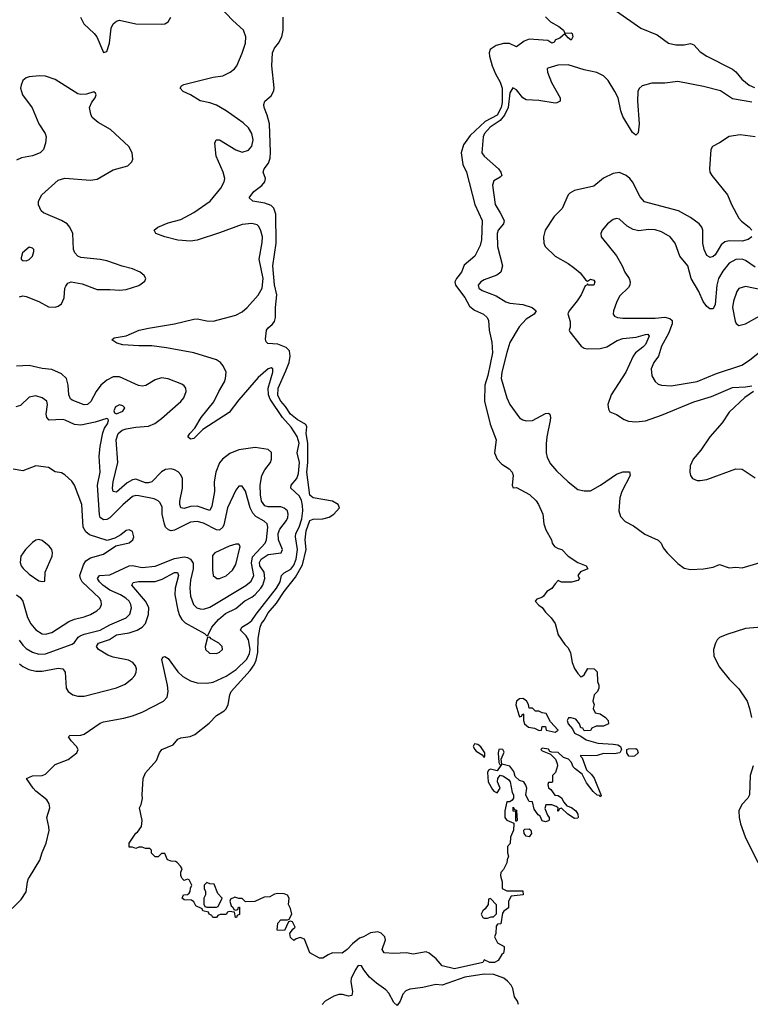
# Model space of a CAD drawing. Header units: inches. Extents: x 1954678 to 2060271, y 904822 to 1016299.
# Tile 291 of 403: x 2001290 to 2005820, y 999211 to 1005315. Entities that reach past the tile are written whole.
import ezdxf

# ---------------------------------------------------------------- set-up
doc = ezdxf.new("R2010")
doc.units = ezdxf.units.IN
doc.header["$MEASUREMENT"] = 0
doc.layers.add('C0000', color=7, linetype='Continuous')
doc.layers.add('C0909', color=7, linetype='Continuous')

msp = doc.modelspace()

# ---------------------------------------------------------------- linework, layer by layer
at = {"layer": 'C0000', "color": 5}
for points, elevation in [([(2001352.1, 1000000), (2001416, 1000104), (2001430, 1000151.8), (2001454.9, 1000210), (2001472.3, 1000287.7), (2001472.2, 1000312.2), (2001459.8, 1000370), (2001477.3, 1000430), (2001473.5, 1000453.5), (2001458.1, 1000478.2), (2001390, 1000531.6), (2001373.3, 1000550), (2001332.7, 1000610), (2001370, 1000628.2), (2001430, 1000630.4), (2001450, 1000638), (2001510, 1000698), (2001591.3, 1000728.7), (2001645.2, 1000770), (2001652.3, 1000790), (2001643, 1000810), (2001610, 1000844.2), (2001593.6, 1000870), (2001602.2, 1000877.8), (2001670, 1000879.4), (2001690, 1000886.3), (2001790, 1000954.2), (2001810, 1000961.8), (2001935.8, 1000984.2), (2001990, 1000998.6), (2002050, 1001021.6), (2002181.5, 1001090), (2002203.8, 1001116.2), (2002210.5, 1001149.5), (2002206.7, 1001190), (2002171.4, 1001348.6), (2002177.6, 1001362.4), (2002190, 1001366.3), (2002210, 1001354.7), (2002271.7, 1001271.7), (2002302.6, 1001242.6), (2002350, 1001217.2), (2002390, 1001204.1), (2002450, 1001202), (2002490, 1001208.7), (2002570, 1001245.1), (2002633.6, 1001286.4), (2002697.9, 1001350), (2002714.9, 1001385.1), (2002719.1, 1001410), (2002709, 1001470), (2002694.6, 1001494.6), (2002660.2, 1001530), (2002667.1, 1001550), (2002710, 1001573.4), (2002729.4, 1001590.6), (2002755.6, 1001630), (2002882.4, 1001790), (2002905, 1001830), (2002914.2, 1001870), (2002930, 1001885.5), (2002971.2, 1001908.8), (2002990, 1001934.4), (2003005.1, 1001970), (2003012.9, 1002030), (2003000.1, 1002110), (2003003.5, 1002130), (2003023.7, 1002170), (2003039.4, 1002220.6), (2003045.6, 1002270), (2003044.3, 1002304.3), (2003037.2, 1002337.2), (2003023.3, 1002363.3), (2002971, 1002410), (2002973.4, 1002430), (2003008.5, 1002470), (2003018.1, 1002501.9), (2003025.9, 1002570), (2003011.1, 1002630), (2003022.8, 1002690), (2003011.2, 1002731.2), (2002974.5, 1002790), (2002920.1, 1002850), (2002843.5, 1002963.5), (2002832.1, 1002990), (2002831.2, 1003030), (2002859.9, 1003130), (2002859.1, 1003150), (2002850, 1003156.5), (2002830, 1003150.5), (2002770, 1003097.4), (2002650, 1002959.5), (2002590, 1002880.2), (2002425.3, 1002774.7), (2002370, 1002718.5), (2002350, 1002714.3), (2002333, 1002730), (2002344.6, 1002750), (2002376.4, 1002783.6), (2002415.9, 1002850), (2002493.5, 1002946.5), (2002524.4, 1003010), (2002560.3, 1003070), (2002566.7, 1003090), (2002570.4, 1003130), (2002552.6, 1003170), (2002535.4, 1003190), (2002510, 1003206.7), (2002370, 1003250.3), (2002201.7, 1003281.7), (2002110, 1003293.2), (2002030, 1003292.6), (2001930, 1003299.4), (2001891.8, 1003310), (2001862, 1003330), (2001876.5, 1003343.5), (2001950, 1003356.2), (2002032, 1003390), (2002090, 1003402.8), (2002250.8, 1003429.2), (2002370, 1003458.4), (2002390, 1003460.4), (2002450, 1003448.4), (2002490, 1003445.5), (2002630, 1003483), (2002670, 1003503.2), (2002701.4, 1003530), (2002770, 1003607.9), (2002793.9, 1003650), (2002799.9, 1003710), (2002775.8, 1003830), (2002793.7, 1003933.7), (2002795.7, 1003970), (2002786.5, 1004006.5), (2002773.4, 1004033.4), (2002762.9, 1004042.9), (2002730, 1004052.1), (2002670, 1004044.7), (2002530, 1003993.6), (2002390, 1003949.4), (2002350, 1003942.9), (2002270, 1003948.5), (2002189.6, 1003970), (2002135.6, 1003990), (2002124.2, 1004010), (2002147, 1004030), (2002210, 1004055), (2002290, 1004075.9), (2002370, 1004120.1), (2002471.7, 1004190), (2002537.6, 1004270), (2002559.2, 1004310), (2002561.4, 1004330), (2002551.3, 1004370), (2002507.9, 1004470), (2002499.8, 1004550), (2002508.7, 1004571.3), (2002530, 1004570.2), (2002630, 1004507.8), (2002670, 1004494), (2002710, 1004506), (2002730, 1004530.4), (2002737.4, 1004570), (2002730.4, 1004610.4), (2002710, 1004643.9), (2002675.5, 1004675.5), (2002569.7, 1004750), (2002510, 1004785.8), (2002470, 1004800.2), (2002410, 1004811.9), (2002350, 1004849.9), (2002303.5, 1004870), (2002284.8, 1004890), (2002294.1, 1004905.9), (2002307.4, 1004912.6), (2002490, 1004958.2), (2002550, 1004967.5), (2002596.4, 1004990), (2002622.3, 1005010), (2002637.2, 1005030), (2002670, 1005108.2), (2002689.9, 1005170), (2002693.3, 1005210), (2002677.4, 1005250), (2002611.8, 1005310), (2002530, 1005397)], 380), ([(2001668, 1005330), (2001687.4, 1005290), (2001752.7, 1005230), (2001768.4, 1005210), (2001810, 1005112), (2001830, 1005118), (2001847.3, 1005170), (2001856.8, 1005263.2), (2001870.6, 1005289.4), (2001890, 1005306.9), (2001910, 1005312), (2002010, 1005289.3), (2002170, 1005287.6), (2002190, 1005290.3), (2002210, 1005302.4), (2002228.2, 1005330)], 420), ([(2002293.3, 1000000), (2002288.7, 1000010), (2002288.9, 1000031.1), (2002298, 1000050), (2002288.4, 1000068.4), (2002266, 1000090), (2002256.4, 1000096.4), (2002230, 1000098), (2002207.3, 1000107.3), (2002190, 1000146), (2002170, 1000146), (2002150, 1000126), (2002130, 1000126), (2002108.4, 1000148.4), (2002107.3, 1000167.3), (2002096.4, 1000176.4), (2002070, 1000178), (2002050, 1000186), (2002030, 1000186), (2002010, 1000178), (2001990, 1000186), (2001970, 1000186), (2001969.1, 1000209.1), (2002010, 1000273), (2002020.9, 1000279.1), (2002046, 1000314), (2002049.3, 1000350), (2002034, 1000430), (2002044, 1000450), (2002052.9, 1000487.1), (2002049.4, 1000509.4), (2002055.6, 1000610), (2002070, 1000646.8), (2002138, 1000722), (2002157, 1000770), (2002172.7, 1000790), (2002241.1, 1000818.9), (2002270, 1000854.4), (2002290, 1000863.6), (2002348.3, 1000871.7), (2002375.7, 1000884.3), (2002466, 1000954), (2002510, 1001001), (2002558, 1001030), (2002570, 1001042), (2002584, 1001070), (2002593.2, 1001130), (2002602, 1001150), (2002718.6, 1001281.4), (2002744.3, 1001315.7), (2002756.2, 1001343.8), (2002767.7, 1001392.3), (2002770, 1001478), (2002782.2, 1001550), (2002790, 1001572.3), (2002806.4, 1001593.6), (2002830, 1001638.8), (2002882.9, 1001697.1), (2002930, 1001770.1), (2003001.5, 1001858.5), (2003043.8, 1001936.2), (2003066.7, 1002030), (2003059.9, 1002090), (2003066.3, 1002146.3), (2003090, 1002211.2), (2003110, 1002218), (2003170, 1002221.7), (2003209.6, 1002230.4), (2003237.2, 1002250), (2003273.2, 1002290), (2003265.2, 1002310), (2003229.7, 1002329.7), (2003110, 1002351.1), (2003090, 1002368.4), (2003071.2, 1002510), (2003077.8, 1002570), (2003076.4, 1002690), (2003067, 1002750), (2003071.4, 1002791.4), (2003065, 1002805), (2003010, 1002836.8), (2002970, 1002870.6), (2002937.9, 1002917.9), (2002909.1, 1002950), (2002890, 1002985.7), (2002893.3, 1003030), (2002941.3, 1003138.7), (2002960.2, 1003190), (2002967.4, 1003230), (2002962.5, 1003262.5), (2002943.2, 1003283.2), (2002890, 1003303.5), (2002828, 1003308), (2002818, 1003318), (2002814.6, 1003334.6), (2002820.9, 1003390), (2002830, 1003406), (2002854.9, 1003425.1), (2002870, 1003444), (2002876.4, 1003470), (2002875.8, 1003530), (2002884.5, 1003610), (2002870, 1003672), (2002859.7, 1003790), (2002881.3, 1003930), (2002879.1, 1004110), (2002866.9, 1004146.9), (2002850, 1004164.4), (2002810, 1004178.2), (2002735.3, 1004190), (2002713.2, 1004210), (2002743, 1004250), (2002792.2, 1004287.8), (2002809.8, 1004310), (2002813.7, 1004330), (2002800.5, 1004370), (2002805.6, 1004390), (2002833.8, 1004426.2), (2002842.9, 1004457.1), (2002845.8, 1004494.2), (2002838.7, 1004670), (2002824.1, 1004724.1), (2002805.4, 1004770), (2002804.5, 1004790), (2002809.6, 1004810.4), (2002850, 1004842.8), (2002865.4, 1004874.6), (2002867.2, 1004892.8), (2002853.3, 1005030), (2002858.7, 1005110), (2002870, 1005138.8), (2002894.5, 1005170), (2002915.1, 1005210), (2002923.7, 1005250), (2002924.5, 1005330)], 360), ([(2004550, 1005334), (2004581.3, 1005301.3), (2004633.4, 1005273.4), (2004662.8, 1005250), (2004670, 1005232), (2004710, 1005234.9), (2004715.5, 1005230), (2004719.1, 1005210), (2004709.4, 1005189.4), (2004690, 1005202), (2004670, 1005228), (2004638.8, 1005201.2), (2004612, 1005190), (2004603.6, 1005176.4), (2004590.7, 1005169.3), (2004565.6, 1005185.6), (2004450, 1005193.7), (2004418.5, 1005181.5), (2004370, 1005146.3), (2004326.8, 1005166.8), (2004290, 1005168.4), (2004244.2, 1005155.9), (2004208.3, 1005130), (2004201.3, 1005110), (2004203.1, 1005090), (2004219.5, 1005030), (2004240.1, 1004980.1), (2004270, 1004928.7), (2004281.9, 1004890), (2004282.4, 1004802.4), (2004276.6, 1004770), (2004250, 1004722.7), (2004176.5, 1004683.5), (2004083.6, 1004596.4), (2004041.4, 1004538.6), (2004027.2, 1004490), (2004038.2, 1004418.2), (2004060.6, 1004370), (2004113, 1004170), (2004157, 1004070), (2004154.7, 1003950), (2004144.9, 1003915.1), (2004111.4, 1003850), (2004046.9, 1003793.1), (2004030.1, 1003750), (2003998.2, 1003710), (2003988.8, 1003690), (2003991.7, 1003670), (2004050, 1003593.4), (2004080, 1003540), (2004110, 1003514.8), (2004165.5, 1003490), (2004188, 1003470), (2004197.1, 1003450), (2004200.5, 1003390), (2004216.9, 1003316.9), (2004222.9, 1003250), (2004193.7, 1003110), (2004173.5, 1003050), (2004172, 1002950), (2004207.1, 1002807.1), (2004245.3, 1002710), (2004234.8, 1002630), (2004250.6, 1002590.6), (2004280.4, 1002560.4), (2004326, 1002530), (2004342.8, 1002510), (2004350.6, 1002490), (2004344.7, 1002430), (2004350, 1002414), (2004370, 1002416), (2004452.1, 1002372.1), (2004492.3, 1002332.3), (2004507.3, 1002310), (2004534.8, 1002250), (2004540.7, 1002190), (2004553.2, 1002153.2), (2004586.8, 1002090), (2004591.3, 1002070), (2004606, 1002050), (2004630, 1002036), (2004652, 1002030), (2004692, 1001990), (2004750, 1001951), (2004802, 1001930), (2004812, 1001910), (2004766.8, 1001893.2), (2004751.3, 1001870), (2004762, 1001850), (2004750, 1001838), (2004711.3, 1001828.7), (2004688, 1001828), (2004648.9, 1001828.9), (2004630, 1001838), (2004610, 1001818), (2004590.7, 1001789.3), (2004558, 1001770), (2004538, 1001742), (2004526.8, 1001733.2), (2004496.9, 1001723.1), (2004486, 1001710), (2004510, 1001684.7), (2004530.7, 1001670.7), (2004550, 1001642), (2004586.4, 1001606.4), (2004610, 1001572), (2004630, 1001502), (2004670, 1001442), (2004690, 1001422), (2004706, 1001390), (2004714.8, 1001330), (2004730, 1001292), (2004750, 1001262), (2004770, 1001242), (2004776.4, 1001243.6), (2004790, 1001254), (2004812.7, 1001292.7), (2004851.6, 1001291.6), (2004871.6, 1001271.6), (2004872.7, 1001212.7), (2004882, 1001190), (2004882, 1001170), (2004872, 1001150), (2004852, 1001130), (2004844.7, 1001090), (2004852, 1001070), (2004845.4, 1001045.4), (2004858, 1001018), (2004890, 1001012), (2004922, 1000990), (2004938, 1000970), (2004942, 1000950), (2004910, 1000935.3), (2004863.6, 1000936.4), (2004838, 1000922), (2004830, 1000908), (2004790, 1000906), (2004782, 1000922), (2004770, 1000926), (2004762, 1000950), (2004738, 1000978), (2004710, 1000988), (2004692.7, 1000987.3), (2004684.7, 1000970), (2004692, 1000950), (2004718, 1000918), (2004730, 1000892), (2004770, 1000874), (2004802, 1000850), (2004874, 1000830), (2004970, 1000824.4), (2004998.8, 1000818.8), (2005016, 1000810), (2005022, 1000790), (2005010.7, 1000769.3), (2004975.5, 1000764.5), (2004910, 1000766), (2004870, 1000754.5), (2004830, 1000751.6), (2004766.8, 1000753.2), (2004766.8, 1000750), (2004778.5, 1000738.5), (2004803.8, 1000663.8), (2004836.4, 1000636.4), (2004852.5, 1000612.5), (2004895.3, 1000504.7), (2004890, 1000498), (2004884.7, 1000504.7), (2004870, 1000506.6), (2004845.2, 1000530), (2004804.6, 1000584.6), (2004778, 1000638), (2004734.5, 1000670), (2004722.8, 1000682.8), (2004711.1, 1000711.1), (2004692.3, 1000730), (2004662, 1000742), (2004630, 1000772.3), (2004590, 1000774), (2004578, 1000778), (2004570, 1000792), (2004530, 1000798), (2004522, 1000790), (2004530, 1000782), (2004582, 1000762), (2004590, 1000754), (2004612, 1000730), (2004623.6, 1000703.6), (2004624.7, 1000690), (2004611.6, 1000648.4), (2004594, 1000630), (2004594, 1000590), (2004590, 1000586), (2004570, 1000586), (2004565.4, 1000574.6), (2004570, 1000554), (2004583.6, 1000543.6), (2004607.5, 1000507.5), (2004630, 1000506), (2004650.7, 1000490.7), (2004664, 1000464), (2004682, 1000442), (2004710.7, 1000430.7), (2004738, 1000410), (2004751.3, 1000390), (2004752, 1000370), (2004750, 1000366), (2004730, 1000362), (2004689.2, 1000389.2), (2004650, 1000426), (2004638, 1000422), (2004630, 1000406), (2004626, 1000410), (2004628, 1000430), (2004616.5, 1000436.5), (2004590, 1000448.7), (2004552, 1000448), (2004545.4, 1000425.4), (2004563.6, 1000383.6), (2004574, 1000370), (2004572.7, 1000352.7), (2004570, 1000348), (2004550, 1000342), (2004530, 1000348.7), (2004517.2, 1000377.2), (2004505.6, 1000385.6), (2004480.2, 1000420.2), (2004470, 1000466), (2004450, 1000468), (2004434.6, 1000494.6), (2004428.7, 1000510), (2004434, 1000550), (2004428.7, 1000570), (2004415.3, 1000590), (2004390, 1000598), (2004363.1, 1000623.1), (2004353.6, 1000653.6), (2004330, 1000688), (2004280.4, 1000700.4), (2004275.3, 1000730), (2004293.6, 1000773.6), (2004286, 1000790), (2004270, 1000793.2), (2004262, 1000790), (2004258, 1000770), (2004262, 1000710), (2004270, 1000694), (2004278, 1000698), (2004250, 1000658), (2004210, 1000668.7), (2004198, 1000662), (2004191.1, 1000648.9), (2004196, 1000590), (2004222, 1000542), (2004230, 1000532), (2004250, 1000522), (2004268.7, 1000550), (2004252.7, 1000590), (2004254, 1000610), (2004268.4, 1000631.6), (2004290, 1000626), (2004322.8, 1000602.8), (2004331.3, 1000591.3), (2004344, 1000524), (2004351.3, 1000510), (2004351.3, 1000488.7), (2004343.6, 1000476.4), (2004330, 1000466), (2004310, 1000466), (2004298, 1000410), (2004298, 1000370), (2004302, 1000362), (2004310, 1000352), (2004354, 1000334), (2004354, 1000330), (2004352, 1000290), (2004332.7, 1000247.3), (2004331.6, 1000208.4), (2004314, 1000190), (2004314, 1000150), (2004322, 1000130), (2004312.7, 1000107.3), (2004311.6, 1000088.4), (2004290, 1000046), (2004272.7, 1000027.3), (2004272, 1000010), (2004274.5, 1000000)], 360), ([(2004990, 1005367.5), (2005142.5, 1005262.5), (2005242.2, 1005222.2), (2005313.4, 1005170), (2005358.5, 1005158.5), (2005410, 1005160.3), (2005450, 1005167.8), (2005470, 1005158.8), (2005510, 1005116.6), (2005550, 1005088.8), (2005710, 1005009.1), (2005731.5, 1004991.5), (2005767.2, 1004947.2), (2005812.2, 1004910), (2005845.8, 1004894.2)], 380), ([(2005830, 1004804.1), (2005710, 1004824.3), (2005634.5, 1004874.5), (2005530, 1004902.1), (2005370, 1004931.4), (2005290, 1004921.5), (2005210, 1004922.7), (2005150, 1004905.6), (2005130.8, 1004889.2), (2005122.7, 1004870), (2005120.4, 1004810), (2005130.8, 1004669.2), (2005125.3, 1004614.7), (2005110, 1004599.6), (2005090, 1004616.3), (2005030, 1004715.7), (2005016.7, 1004750), (2005000.1, 1004830), (2004981.2, 1004870), (2004939, 1004939), (2004910, 1004967.6), (2004868.4, 1004988.4), (2004790, 1005004.3), (2004690, 1005035.8), (2004626.4, 1005033.6), (2004565.1, 1005014.9), (2004560.7, 1005010), (2004562.4, 1004990), (2004586.8, 1004926.8), (2004642, 1004830), (2004640.5, 1004810), (2004619.9, 1004800.1), (2004610, 1004798.3), (2004510, 1004814.3), (2004430, 1004819.3), (2004410, 1004831.1), (2004370, 1004880.4), (2004347.7, 1004892.3), (2004330, 1004861.6), (2004319.1, 1004770), (2004296.1, 1004723.9), (2004269.5, 1004690.5), (2004206.4, 1004650), (2004173, 1004610), (2004163.3, 1004590), (2004155.5, 1004490), (2004170.2, 1004470), (2004259.8, 1004390), (2004273.5, 1004370), (2004280.2, 1004350), (2004270, 1004339.2), (2004230, 1004315.4), (2004222.9, 1004290), (2004237.4, 1004170), (2004270, 1004118.5), (2004293.7, 1004070), (2004290.1, 1004050), (2004256.6, 1004010), (2004250.6, 1003989.4), (2004253.2, 1003910), (2004283, 1003790), (2004274.4, 1003750), (2004248.1, 1003731.9), (2004170, 1003703.5), (2004148.7, 1003690), (2004133.7, 1003670), (2004137, 1003650), (2004156.9, 1003636.9), (2004244.2, 1003604.2), (2004305.2, 1003565.2), (2004330, 1003558.4), (2004410.7, 1003549.3), (2004468.8, 1003530), (2004492.8, 1003510), (2004480.2, 1003490), (2004430, 1003458.7), (2004388.1, 1003411.9), (2004330, 1003313.5), (2004310, 1003251.2), (2004280.3, 1003130), (2004275.7, 1003090), (2004310.9, 1002970), (2004329.1, 1002929.1), (2004390, 1002847.8), (2004410, 1002834.7), (2004430, 1002828.3), (2004470, 1002831.1), (2004550, 1002874.7), (2004570, 1002874.9), (2004577.1, 1002870), (2004581.5, 1002850), (2004579.1, 1002830), (2004558.2, 1002730), (2004554.2, 1002685.8), (2004553.9, 1002630), (2004561.2, 1002601.2), (2004581.4, 1002561.4), (2004618.6, 1002518.6), (2004690, 1002449.2), (2004750, 1002401.8), (2004790, 1002393.4), (2004830, 1002395.2), (2004890.5, 1002429.5), (2004990, 1002497.1), (2005030, 1002513.2), (2005071.3, 1002511.3), (2005074.9, 1002490), (2005022.9, 1002390), (2005010.9, 1002350), (2005004.6, 1002270), (2005014.6, 1002234.6), (2005043.7, 1002203.7), (2005096.6, 1002176.6), (2005166.6, 1002126.6), (2005250, 1002088.2), (2005267.3, 1002070), (2005280.1, 1002040.1), (2005304, 1002010), (2005370, 1001943), (2005410, 1001914.9), (2005450, 1001906), (2005530, 1001910.4), (2005590, 1001921.3), (2005630, 1001938.7), (2005690, 1001917.6), (2005730, 1001920.4), (2005770, 1001916.9), (2005930, 1001963.9)], 380), ([(2001290, 1003597.2), (2001310, 1003603.2), (2001330, 1003599.7), (2001410, 1003567.2), (2001470, 1003535.4), (2001510, 1003532.2), (2001530, 1003538.5), (2001550, 1003554), (2001566, 1003590), (2001570.7, 1003650), (2001575.7, 1003664.3), (2001590, 1003682.4), (2001609.9, 1003690.1), (2001678.7, 1003678.7), (2001770, 1003642), (2001850, 1003643.6), (2001910, 1003637.8), (2001950, 1003643.5), (2002030, 1003667.9), (2002066, 1003694), (2002071.6, 1003710), (2002062.9, 1003730), (2002037, 1003750), (2001990, 1003769.8), (2001926.3, 1003786.3), (2001830, 1003819.8), (2001788.9, 1003828.9), (2001670, 1003840.2), (2001650, 1003849.8), (2001632.8, 1003870), (2001624.2, 1003890), (2001619, 1003990), (2001602.4, 1004030), (2001584.4, 1004050), (2001550.4, 1004070.4), (2001437.4, 1004117.4), (2001423, 1004130), (2001407.3, 1004167.3), (2001406.6, 1004190), (2001428.7, 1004230), (2001530, 1004320.2), (2001570, 1004332), (2001730, 1004321.2), (2001770, 1004326), (2001870, 1004383.9), (2001961.2, 1004410), (2001986.3, 1004433.7), (2001991.6, 1004450), (2001988, 1004490), (2001967.6, 1004530), (2001854.5, 1004634.5), (2001777.5, 1004677.5), (2001740.5, 1004710), (2001731.3, 1004730), (2001722.9, 1004770), (2001736.9, 1004803.1), (2001758, 1004830), (2001764, 1004850), (2001760.4, 1004860.4), (2001750, 1004868.7), (2001705.5, 1004854.5), (2001670, 1004851.1), (2001650, 1004856.4), (2001510, 1004944.5), (2001450, 1004965), (2001413.4, 1004966.6), (2001350, 1004961), (2001330, 1004955.4), (2001310, 1004938.4), (2001298.9, 1004910), (2001296.5, 1004890), (2001307.2, 1004850), (2001368.7, 1004768.7), (2001410.2, 1004670), (2001448.7, 1004610), (2001454.6, 1004590), (2001450.3, 1004550.3), (2001437.3, 1004510), (2001418, 1004490), (2001370, 1004472.3), (2001302, 1004458), (2001270, 1004443.9)], 420), ([(2005850, 1004589), (2005757.5, 1004602.5), (2005688.4, 1004591.6), (2005630, 1004551.8), (2005584.9, 1004530), (2005574.9, 1004510), (2005566.7, 1004390), (2005570.3, 1004370), (2005581.5, 1004350), (2005679.8, 1004230), (2005704.2, 1004170), (2005750, 1004084), (2005765.9, 1004065.9), (2005813.7, 1004030), (2005830.4, 1004010)], 420), ([(2005830.4, 1003970), (2005807.6, 1003952.4), (2005770, 1003943), (2005690, 1003944.9), (2005661.9, 1003938.1), (2005640.2, 1003919.8), (2005601.9, 1003858.1), (2005590, 1003847.6), (2005570, 1003842), (2005564.6, 1003844.6), (2005550, 1003854), (2005533.4, 1003890), (2005526.9, 1003930), (2005526.5, 1004010), (2005519.1, 1004030), (2005502.4, 1004050), (2005449.8, 1004090), (2005374.3, 1004130), (2005165.3, 1004185.3), (2005136.9, 1004216.9), (2005090.5, 1004310), (2005073.7, 1004330), (2005049.7, 1004350), (2005010, 1004368.2), (2004970, 1004361.5), (2004910, 1004332.6), (2004850, 1004283.5), (2004730, 1004256.4), (2004700.4, 1004239.6), (2004691.3, 1004228.7), (2004654.3, 1004145.7), (2004604.9, 1004095.1), (2004548.7, 1004011.3), (2004537.2, 1003970), (2004540.7, 1003930), (2004549.1, 1003910), (2004609.4, 1003849.4), (2004690, 1003804), (2004730, 1003775.6), (2004765.6, 1003745.6), (2004800.5, 1003700.5), (2004810, 1003694.8), (2004830, 1003706), (2004850, 1003700.3), (2004856.9, 1003690), (2004850, 1003669), (2004815.3, 1003670), (2004810, 1003678), (2004806, 1003670), (2004795.6, 1003664.4), (2004771.1, 1003610), (2004747.7, 1003572.3), (2004697.1, 1003510), (2004689.2, 1003490.8), (2004704.2, 1003444.2), (2004703.6, 1003410), (2004698, 1003390), (2004701.1, 1003381.1), (2004771, 1003291), (2004790, 1003279.1), (2004810, 1003275.6), (2004890, 1003275.9), (2004930, 1003287.4), (2004993.8, 1003326.2), (2005030, 1003339.4), (2005112.2, 1003347.8), (2005170, 1003364.3), (2005185.2, 1003365.3), (2005194.1, 1003354.1), (2005170, 1003302.3), (2005154.6, 1003285.4), (2005108, 1003250), (2005093.3, 1003230), (2005048.6, 1003130), (2004957.6, 1002990), (2004936.4, 1002930), (2004941.3, 1002901.3), (2004950, 1002884), (2004990, 1002868.2), (2005037.2, 1002837.2), (2005065.7, 1002825.7), (2005110, 1002822.9), (2005170, 1002828.8), (2005270, 1002863.3), (2005470, 1002946.7), (2005580.2, 1002979.8), (2005710, 1003035.6), (2005790, 1003039.1), (2005830, 1003045.5)], 420), ([(2005850, 1003780.8), (2005790, 1003822.1), (2005770, 1003830.9), (2005730, 1003829.3), (2005690, 1003806.8), (2005650, 1003757), (2005623.7, 1003710), (2005612.7, 1003670), (2005603, 1003550), (2005590, 1003522.8), (2005570, 1003522.2), (2005550, 1003536.8), (2005527.7, 1003567.7), (2005500.6, 1003630), (2005453.6, 1003710), (2005432.1, 1003790), (2005383.1, 1003850), (2005355.4, 1003930), (2005324.2, 1003970), (2005270, 1004000.4), (2005230, 1004013.3), (2005190, 1004015.6), (2005130, 1004005.4), (2005094.1, 1004014.1), (2005056.2, 1004036.2), (2005010, 1004079.5), (2004990, 1004082.9), (2004970, 1004075.6), (2004934, 1004050), (2004902, 1004010), (2004894, 1003990), (2004894.8, 1003970), (2004991.4, 1003851.4), (2005026.4, 1003790), (2005043, 1003750), (2005068.2, 1003710), (2005074.4, 1003690), (2005074, 1003670), (2005065.1, 1003654.9), (2005010, 1003600.7), (2004990, 1003562.7), (2004971.8, 1003510), (2004970.4, 1003490), (2004978, 1003478), (2004996, 1003470), (2005030, 1003465), (2005230, 1003464.7), (2005290.1, 1003470.1), (2005322, 1003462), (2005335.2, 1003450), (2005335.3, 1003430), (2005313.3, 1003370), (2005269.3, 1003290.7), (2005251.6, 1003230), (2005221.5, 1003190), (2005206.5, 1003150), (2005210, 1003107.7), (2005230, 1003073), (2005250, 1003055.8), (2005270, 1003048.9), (2005330, 1003045.2), (2005490, 1003071.3), (2005610, 1003122.5), (2005766.9, 1003173.1), (2005815.9, 1003204.1), (2005910, 1003280.7)], 440), ([(2005890, 1003641.4), (2005790, 1003661.6), (2005750, 1003647.8), (2005736.9, 1003630), (2005715.2, 1003570), (2005710.2, 1003530), (2005725.8, 1003445.9), (2005732.7, 1003432.7), (2005750, 1003418.8), (2005790, 1003430.5), (2005880.1, 1003479.9)], 460), ([(2001290, 1001322.8), (2001310, 1001305.7), (2001346.9, 1001286.8), (2001390, 1001276.4), (2001430, 1001275.9), (2001530, 1001295.3), (2001558, 1001290), (2001572.6, 1001270), (2001578.2, 1001170), (2001590.3, 1001150), (2001619.3, 1001130), (2001650, 1001121.9), (2001690, 1001121.8), (2001890, 1001172.2), (2001944.3, 1001195.7), (2001988.2, 1001230), (2002004.5, 1001250), (2002013.2, 1001270), (2002015, 1001290), (2002009.1, 1001310), (2001991.5, 1001330), (2001964.3, 1001344.3), (2001870, 1001364.2), (2001836.3, 1001376.3), (2001778.1, 1001410), (2001765.9, 1001430), (2001779.8, 1001450), (2001846.7, 1001473.3), (2001890, 1001502.5), (2001970, 1001514.7), (2002019.8, 1001530), (2002050, 1001549), (2002070, 1001571.9), (2002090, 1001628.4), (2002090.2, 1001670.2), (2002071.3, 1001710), (2001985.1, 1001810), (2001993.2, 1001826.8), (2002026.8, 1001833.2), (2002130, 1001833.1), (2002172.8, 1001847.2), (2002250, 1001888.6), (2002268, 1001888), (2002274.3, 1001870), (2002254.1, 1001790), (2002252.8, 1001750), (2002270, 1001654), (2002281.2, 1001621.2), (2002295.9, 1001595.9), (2002315.8, 1001575.8), (2002437.3, 1001510), (2002450, 1001494.8), (2002458.4, 1001501.6), (2002482.6, 1001550), (2002522.4, 1001597.6), (2002566.6, 1001633.4), (2002630, 1001664.7), (2002687.3, 1001712.7), (2002730, 1001736.1), (2002750, 1001751.3), (2002785.8, 1001790), (2002798.4, 1001810), (2002811.1, 1001850), (2002805.5, 1001890), (2002780.1, 1001930), (2002776.7, 1001950), (2002787.9, 1001970), (2002830, 1001999.6), (2002912.5, 1002010), (2002919, 1002030), (2002894.9, 1002090), (2002892.4, 1002130), (2002904, 1002156), (2002944.2, 1002210), (2002953.7, 1002230), (2002956, 1002250), (2002950, 1002269.7), (2002930, 1002287.7), (2002910, 1002294.9), (2002830, 1002295.6), (2002810, 1002301.9), (2002790, 1002329.8), (2002782.7, 1002370), (2002781.2, 1002430), (2002791.4, 1002488.6), (2002810, 1002524.5), (2002844.8, 1002570), (2002852.5, 1002590), (2002852.3, 1002632.3), (2002830.6, 1002650.6), (2002750, 1002662.8), (2002650, 1002649.3), (2002594.3, 1002625.7), (2002548.3, 1002591.7), (2002530, 1002568.5), (2002506.7, 1002510), (2002496.4, 1002450), (2002498.7, 1002390), (2002481.6, 1002298.4), (2002470, 1002272.1), (2002390, 1002299.9), (2002350, 1002296.4), (2002310, 1002285.5), (2002289.4, 1002289.4), (2002283, 1002310), (2002283.2, 1002330), (2002300.6, 1002410), (2002299.9, 1002470), (2002290, 1002494.3), (2002272.2, 1002512.2), (2002250, 1002524.9), (2002230, 1002529.9), (2002193.8, 1002526.2), (2002170, 1002512.7), (2002110, 1002449.9), (2002090, 1002443.8), (2002070, 1002444.9), (2002010, 1002465.9), (2001990, 1002463.6), (2001956.1, 1002443.9), (2001890, 1002385.7), (2001870.9, 1002390.9), (2001866.9, 1002410), (2001871, 1002450), (2001899.4, 1002570), (2001888.7, 1002710), (2001901, 1002750), (2001926.2, 1002770), (2001950, 1002777.8), (2002010, 1002788.7), (2002090, 1002795.9), (2002127.4, 1002812.6), (2002170, 1002843.5), (2002290, 1002947.9), (2002309, 1002970), (2002322.6, 1003010), (2002319.8, 1003030), (2002310, 1003044.4), (2002294.9, 1003054.9), (2002210, 1003088.2), (2002170, 1003094.6), (2002130, 1003083.4), (2002073.3, 1003046.7), (2002050, 1003043.2), (2002027.4, 1003047.4), (2001910, 1003101.3), (2001870, 1003101.2), (2001830, 1003081.3), (2001793.4, 1003050), (2001764.4, 1003010), (2001731.8, 1002948.2), (2001710, 1002929.9), (2001690, 1002926.9), (2001615.7, 1002955.7), (2001604.6, 1002964.6), (2001595, 1002990), (2001591.7, 1003050), (2001580.2, 1003090), (2001550, 1003118.9), (2001490, 1003146), (2001430, 1003152.2), (2001350, 1003171.4), (2001270, 1003168.3)], 420), ([(2005840.2, 1003010), (2005786.1, 1002973.9), (2005690, 1002881.6), (2005644.9, 1002815.1), (2005570.2, 1002730), (2005513.4, 1002646.6), (2005466.5, 1002590), (2005447.4, 1002550), (2005445.3, 1002510), (2005450.4, 1002490), (2005462, 1002470), (2005490, 1002458.7), (2005510, 1002457.6), (2005550, 1002465.7), (2005730, 1002531.8), (2005770, 1002528.5), (2005850, 1002474.2)], 420), ([(2001287.6, 1001467.6), (2001310, 1001437.8), (2001330, 1001417.7), (2001370, 1001393.4), (2001410, 1001382.7), (2001450, 1001383.1), (2001615.8, 1001444.2), (2001630, 1001453.6), (2001653.5, 1001486.5), (2001664.8, 1001495.2), (2001690, 1001505.8), (2001790.2, 1001529.8), (2001850, 1001564.2), (2001950, 1001606.7), (2001974.3, 1001630), (2001982.8, 1001670), (2001979.6, 1001690), (2001969.1, 1001710), (2001948.2, 1001730), (2001916.2, 1001750), (2001850, 1001779.1), (2001805.4, 1001810), (2001785, 1001830), (2001773.4, 1001850), (2001785.1, 1001870), (2001850, 1001874.5), (2001970, 1001929.7), (2001990, 1001930.5), (2002050, 1001919.4), (2002130, 1001926.9), (2002250, 1001974.6), (2002310, 1001985.1), (2002330, 1001981.6), (2002350, 1001970.7), (2002365.3, 1001945.3), (2002366.9, 1001910), (2002350, 1001840.9), (2002345.1, 1001790), (2002350, 1001742), (2002368.6, 1001690), (2002389.1, 1001669.1), (2002410, 1001662.3), (2002430, 1001660.5), (2002470, 1001672.3), (2002692.3, 1001807.7), (2002725.1, 1001834.9), (2002741.5, 1001870), (2002726.8, 1001946.8), (2002734.4, 1001985.6), (2002812.7, 1002070), (2002820.1, 1002090), (2002828, 1002170), (2002824.6, 1002190), (2002806.3, 1002206.3), (2002754.8, 1002234.8), (2002735.6, 1002255.6), (2002719.1, 1002290), (2002690, 1002391.8), (2002670, 1002422.9), (2002650, 1002422.9), (2002630, 1002399.5), (2002578.4, 1002290), (2002556.3, 1002183.7), (2002550, 1002169), (2002530, 1002151.2), (2002510, 1002153.6), (2002430, 1002193.5), (2002390, 1002204.9), (2002350, 1002199.6), (2002250, 1002149.9), (2002230, 1002147.3), (2002213.2, 1002153.2), (2002194.8, 1002170), (2002187.4, 1002187.4), (2002174.4, 1002250), (2002173.1, 1002293.1), (2002161, 1002321), (2002150, 1002332.6), (2002125, 1002345), (2002030, 1002363.6), (2002010, 1002364.7), (2001990, 1002358.9), (2001930, 1002308.2), (2001850, 1002227), (2001830, 1002215.8), (2001810, 1002214.1), (2001788.8, 1002228.8), (2001784.9, 1002244.9), (2001772.1, 1002430), (2001789.3, 1002509.3), (2001783.2, 1002610), (2001789.1, 1002670), (2001806.2, 1002753.8), (2001816.9, 1002783.1), (2001834, 1002810), (2001840.7, 1002830), (2001838.3, 1002838.3), (2001830, 1002843.7), (2001759.3, 1002820.7), (2001670, 1002801), (2001630, 1002805.2), (2001573, 1002833), (2001556.7, 1002836.6), (2001472.4, 1002832.4), (2001458, 1002850), (2001454.3, 1002870), (2001462.2, 1002930), (2001458.5, 1002950), (2001430, 1002972), (2001390, 1002982.4), (2001350, 1002974.5), (2001296.3, 1002923.7), (2001265.7, 1002914.3)], 440), ([(2001270.5, 1001750.5), (2001293.3, 1001733.3), (2001310.4, 1001710.4), (2001339.1, 1001610), (2001359.4, 1001570), (2001390, 1001532.2), (2001430, 1001507.2), (2001450, 1001505), (2001490, 1001516.8), (2001596.2, 1001583.8), (2001630, 1001599.1), (2001690, 1001613.5), (2001730, 1001628.7), (2001768.3, 1001650), (2001788.6, 1001670), (2001796.8, 1001690), (2001795.3, 1001710), (2001784.8, 1001730), (2001678.1, 1001830), (2001666.5, 1001850), (2001664.4, 1001870), (2001685.1, 1001934.9), (2001700.2, 1001959.8), (2001730, 1001979.8), (2001810, 1002001.5), (2001885.8, 1002054.2), (2001970, 1002073), (2001992.3, 1002090), (2001998, 1002110), (2001990, 1002142), (2001970, 1002152.7), (2001950, 1002149.2), (2001917.4, 1002122.6), (2001879.9, 1002100.1), (2001833.7, 1002086.3), (2001722.6, 1002122.6), (2001700.8, 1002140.8), (2001685, 1002170), (2001675.2, 1002310), (2001629.6, 1002430), (2001613.7, 1002453.7), (2001570, 1002494), (2001550, 1002505.6), (2001510, 1002511.5), (2001470, 1002538.4), (2001390, 1002549.6), (2001310, 1002518), (2001250, 1002529.5)], 460), ([(2005890, 1001549.9), (2005790, 1001540.7), (2005675.7, 1001504.3), (2005630, 1001485.4), (2005614.6, 1001470), (2005604.4, 1001450), (2005591.6, 1001410), (2005593.5, 1001370), (2005630, 1001301.8), (2005690, 1001227.8), (2005750, 1001166.3), (2005799.8, 1001090), (2005815.5, 1001044.5), (2005828.1, 1000990)], 380), ([(2005839, 1000690), (2005818.8, 1000630), (2005814.4, 1000510), (2005805.3, 1000490), (2005766.7, 1000450), (2005748.4, 1000410), (2005751, 1000370), (2005759.8, 1000330), (2005789, 1000249), (2005866.4, 1000090)], 380)]:
    msp.add_lwpolyline(points, dxfattribs=dict(at, elevation=elevation))
for points, elevation in [([(2001350, 1003906), (2001308.4, 1003870), (2001298.8, 1003838.8), (2001298.8, 1003830), (2001310, 1003822), (2001330, 1003820.5), (2001350, 1003828), (2001369.3, 1003850), (2001377.5, 1003877.5), (2001377.2, 1003890), (2001370, 1003899)], 440), ([(2001910, 1002926.6), (2001885.2, 1002914.8), (2001874.4, 1002890), (2001878, 1002878), (2001890, 1002872.7), (2001930, 1002887.6), (2001941.6, 1002910), (2001930, 1002920.5)], 440), ([(2001410, 1002092), (2001390, 1002087.6), (2001370, 1002075.1), (2001326.4, 1002030), (2001298.4, 1001990), (2001293, 1001950), (2001299.1, 1001930), (2001312.1, 1001912.1), (2001350, 1001877.3), (2001410, 1001836), (2001430, 1001832), (2001446, 1001834), (2001449.2, 1001890), (2001491.3, 1001990), (2001493.6, 1002010), (2001489.5, 1002030), (2001472.3, 1002052.3), (2001430, 1002086.6)], 480), ([(2002630, 1002064.5), (2002590, 1002051.1), (2002500.7, 1002010), (2002486.9, 1001993.1), (2002485.5, 1001905.5), (2002490.4, 1001870), (2002511.9, 1001851.9), (2002530, 1001851.7), (2002570, 1001867.3), (2002610, 1001902.6), (2002630, 1001938), (2002657, 1002050), (2002650, 1002064)], 460), ([(2002470, 1001487.3), (2002454.4, 1001485.6), (2002439.7, 1001430), (2002442.2, 1001410), (2002468, 1001388), (2002510, 1001386.9), (2002530, 1001394.7), (2002547.3, 1001410), (2002545.3, 1001430), (2002525.1, 1001450), (2002477.8, 1001477.8)], 420), ([(2004410, 1001106), (2004390, 1001105.2), (2004371, 1001090), (2004366.8, 1001066.8), (2004385.4, 1001005.4), (2004390, 1000994), (2004402, 1000998), (2004410, 1001012), (2004414, 1001010), (2004414, 1000970), (2004421, 1000950), (2004446, 1000930), (2004483, 1000923), (2004512.1, 1000907.9), (2004526, 1000910), (2004530, 1000934), (2004550, 1000934), (2004554, 1000910), (2004610, 1000897.3), (2004629, 1000910), (2004582, 1000962), (2004554.6, 1001014.6), (2004530, 1001018), (2004510, 1001028), (2004488.4, 1001028.4), (2004470, 1001046), (2004450, 1001046), (2004445.2, 1001070), (2004432, 1001092)], 360), ([(2004110, 1000826), (2004102, 1000810), (2004112, 1000790), (2004119.6, 1000779.6), (2004156.9, 1000756.9), (2004170, 1000742), (2004175.3, 1000750), (2004175.3, 1000770), (2004150, 1000808), (2004130, 1000822)], 360), ([(2005090, 1000747), (2005068, 1000750), (2005060.2, 1000760.2), (2005055.3, 1000770), (2005055.3, 1000790), (2005064.1, 1000795.9), (2005110, 1000797.3), (2005118.8, 1000790), (2005124.7, 1000770), (2005102, 1000750)], 360), ([(2004366, 1000346), (2004366, 1000406), (2004349.1, 1000409.1), (2004350, 1000434), (2004358, 1000418), (2004370, 1000414), (2004370.9, 1000410.9), (2004374, 1000350), (2004370, 1000346)], 360), ([(2004450, 1000248.7), (2004430, 1000254), (2004417.2, 1000270), (2004415.3, 1000290), (2004423.2, 1000296.8), (2004450, 1000298), (2004459.1, 1000290), (2004464, 1000270)], 360)]:
    msp.add_lwpolyline(points, close=True, dxfattribs=dict(at, elevation=elevation))
at = {"layer": 'C0909', "color": 5}
for points, elevation in [([(2001188, 999752), (2001299.1, 999860.9), (2001330.9, 999909.1), (2001339, 999970), (2001346, 999990), (2001352.1, 1000000)], 380), ([(2004274.5, 1000000), (2004282, 999970), (2004282, 999930), (2004310, 999914), (2004410, 999914), (2004412, 999890), (2004338, 999882), (2004322, 999850), (2004322, 999810), (2004291.6, 999788.4), (2004283.6, 999776.4), (2004274, 999710), (2004252.7, 999707.3), (2004243.6, 999696.4), (2004242, 999650), (2004234, 999630), (2004252, 999592), (2004294, 999570), (2004294, 999550), (2004291.1, 999528.9), (2004279.6, 999520.4), (2004256.9, 999483.1), (2004234, 999470), (2004206, 999470), (2004170, 999486), (2004162, 999470), (2003986, 999430), (2003909, 999450), (2003872.1, 999492.1), (2003830, 999529), (2003810, 999537.2), (2003730, 999521.2), (2003689.2, 999529.2), (2003610, 999526), (2003550, 999529.2), (2003537.2, 999550), (2003559, 999610), (2003555.3, 999630), (2003531.7, 999651.7), (2003510, 999659.5), (2003465.5, 999654.5), (2003422, 999630), (2003398, 999622), (2003354.3, 999585.7), (2003320.7, 999550), (2003290, 999527.8), (2003230.8, 999529.2), (2003202, 999518), (2003170, 999498), (2003150, 999498), (2003089.2, 999529.2), (2003055.3, 999615.3), (2003030, 999626), (2003003.6, 999616.4), (2002990, 999606), (2002970, 999626), (2002966, 999650), (2002983.1, 999676.9), (2002998, 999690), (2002982, 999722), (2002970, 999726), (2002958, 999722), (2002932, 999668), (2002886, 999670), (2002890, 999714), (2002910, 999734), (2002950, 999734), (2002962, 999738), (2002978, 999770), (2002970, 999806), (2002958, 999830), (2002962, 999870), (2002950, 999888), (2002930, 999895.3), (2002890, 999899), (2002870, 999894), (2002842, 999878), (2002805.4, 999874.6), (2002748.4, 999848.4), (2002690, 999846), (2002670, 999866), (2002650, 999866), (2002624.7, 999875.3), (2002598, 999862), (2002594, 999850), (2002602, 999822), (2002612.7, 999812.7), (2002618, 999798), (2002630, 999794), (2002642, 999798), (2002647.3, 999812.7), (2002652.7, 999812.7), (2002652.7, 999767.3), (2002638, 999762), (2002634, 999750), (2002628.4, 999748.4), (2002622, 999782), (2002590, 999786), (2002578, 999782), (2002571.6, 999768.4), (2002532.7, 999767.3), (2002518, 999762), (2002511.6, 999748.4), (2002488.4, 999748.4), (2002482, 999762), (2002466, 999770), (2002462, 999782), (2002426, 999790), (2002422, 999802), (2002382, 999822), (2002370, 999846), (2002356.4, 999856.4), (2002310, 999858), (2002298, 999870), (2002306, 999890), (2002330, 999892), (2002340.4, 999899.6), (2002348, 999910), (2002348.9, 999931.1), (2002358, 999950), (2002342, 999982), (2002330, 999986), (2002310, 999978), (2002298, 999990), (2002293.3, 1000000)], 360), ([(2004382.9, 999210), (2004377.2, 999230), (2004357.7, 999257.7), (2004347.9, 999310), (2004337.4, 999330), (2004315.3, 999355.3), (2004292.5, 999372.5), (2004230, 999395), (2004170, 999398), (2004050, 999379.3), (2003910, 999329.9), (2003870, 999333), (2003790, 999315.1), (2003710, 999304.1), (2003685.3, 999294.7), (2003665.3, 999274.7), (2003650, 999231.3), (2003630, 999202.6), (2003610, 999221.5), (2003579.2, 999279.2), (2003560.7, 999300.7), (2003502.2, 999342.2), (2003460.1, 999380.1), (2003423.9, 999423.9), (2003410, 999449.7), (2003390, 999450.9), (2003370, 999422.4), (2003345.2, 999370), (2003344, 999350), (2003354.6, 999290), (2003350, 999265.1), (2003330, 999262.3), (2003292.2, 999272.2), (2003270, 999272.4), (2003237.5, 999262.5), (2003184.7, 999230), (2003165.4, 999210)], 380)]:
    msp.add_lwpolyline(points, dxfattribs=dict(at, elevation=elevation))
at = {"layer": 'C0909', "color": 5, "elevation": 360}
for points in [[(2002450, 999966), (2002434, 999950), (2002434, 999930), (2002442, 999910), (2002442, 999890), (2002432, 999870), (2002432.7, 999832.7), (2002438, 999818), (2002450, 999814), (2002510, 999814), (2002522, 999818), (2002546, 999870), (2002518, 999898), (2002495.3, 999955.3), (2002470, 999958)], [(2004210, 999866), (2004198, 999862), (2004194, 999830), (2004176.9, 999803.1), (2004162, 999790), (2004152, 999770), (2004162, 999750), (2004170, 999744.7), (2004190, 999744.7), (2004212.7, 999752.7), (2004227.3, 999752.7), (2004247.3, 999772.7), (2004247.3, 999827.3)]]:
    msp.add_lwpolyline(points, close=True, dxfattribs=at)

doc.saveas('drawing.dxf')
